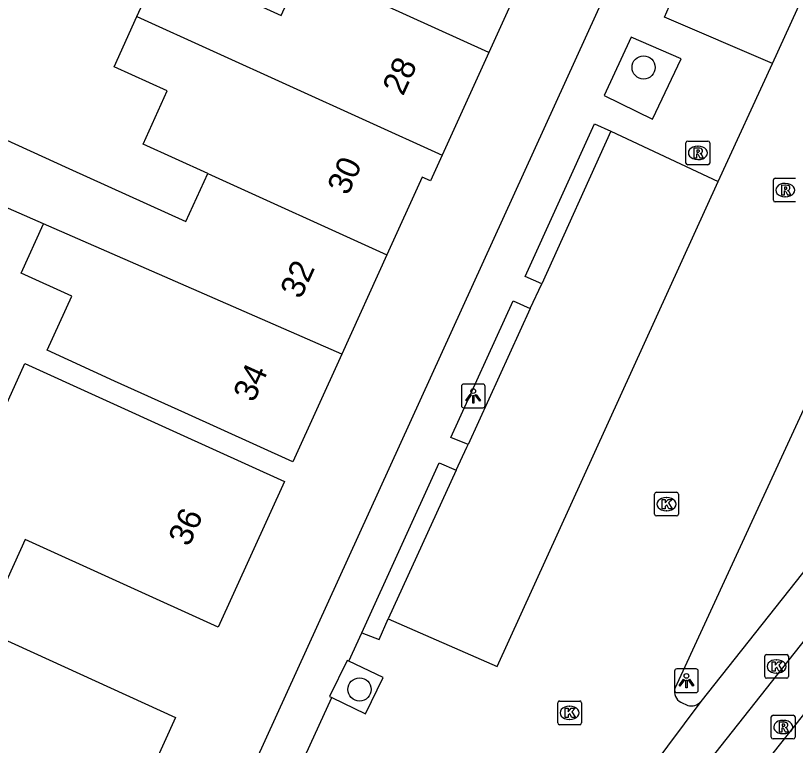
# Model space of a CAD drawing. Extents: x 161355 to 162026, y 386504 to 387459.
# Drawn here: x 161684.87 to 161717.73, y 387066.79 to 387097.56 of the extents above; entities that cross this region are included whole.
import ezdxf

# ---------------------------------------------------------------- set-up
doc = ezdxf.new("R2010")
doc.units = 0
for name, color, linetype in [('IMGEO_Boom', 7, 'Continuous'), ('IMGEO_Kolk', 7, 'Continuous'), ('IMGEO_Lichtpunt', 7, 'Continuous'), ('IMGEO_Pand', 7, 'Continuous'), ('IMGEO_Pand_nummerreeks', 7, 'Continuous'), ('IMGEO_Parkeervlak_open', 7, 'Continuous'), ('IMGEO_Rijbaan_lokaal_open', 7, 'Continuous'), ('IMGEO_Rioolput', 7, 'Continuous'), ('IMGEO_Voetpad_open', 7, 'Continuous')]:
    doc.layers.add(name, color=color, linetype=linetype)

msp = doc.modelspace()

# ---------------------------------------------------------------- linework, layer by layer
at = {"layer": 'IMGEO_Boom'}
for centre in [(161711.336, 387095.371), (161699.364, 387069.149)]:
    msp.add_circle(centre, 0.489, dxfattribs=at)
at = {"layer": 'IMGEO_Kolk'}
for p, q in [((161711.8, 387076.535), (161711.8, 387077.387)), ((161711.875, 387077.461), (161712.727, 387077.461)), ((161712.801, 387077.387), (161712.801, 387076.535)), ((161712.288, 387077.241), (161712.313, 387077.241)), ((161712.311, 387076.681), (161712.286, 387076.681)), ((161712.727, 387076.461), (161711.875, 387076.461)), ((161716.438, 387069.692), (161716.438, 387070.544)), ((161716.513, 387070.618), (161717.365, 387070.618)), ((161716.926, 387070.398), (161716.951, 387070.398)), ((161717.439, 387070.544), (161717.439, 387069.692)), ((161716.949, 387069.838), (161716.924, 387069.838)), ((161717.365, 387069.618), (161716.513, 387069.618)), ((161707.716, 387067.734), (161707.716, 387068.586)), ((161707.791, 387068.66), (161708.643, 387068.66)), ((161708.204, 387068.44), (161708.229, 387068.44)), ((161708.717, 387068.586), (161708.717, 387067.734)), ((161708.227, 387067.88), (161708.202, 387067.88)), ((161708.643, 387067.66), (161707.791, 387067.66))]:
    msp.add_line(p, q, dxfattribs=at)
for points in [[(161711.8, 387076.535), (161711.8, 387077.387)], [(161711.875, 387077.461), (161712.727, 387077.461)], [(161712.801, 387077.387), (161712.801, 387076.535)], [(161712.121, 387077.161), (161712.244, 387077.161), (161712.244, 387077.01), (161712.374, 387077.161), (161712.538, 387077.161), (161712.392, 387077.01), (161712.545, 387076.761), (161712.393, 387076.761), (161712.308, 387076.925), (161712.244, 387076.858), (161712.244, 387076.761), (161712.121, 387076.761), (161712.121, 387077.161)], [(161712.727, 387076.461), (161711.875, 387076.461)], [(161716.438, 387069.692), (161716.438, 387070.544)], [(161716.513, 387070.618), (161717.365, 387070.618)], [(161717.439, 387070.544), (161717.439, 387069.692)], [(161716.759, 387070.318), (161716.882, 387070.318), (161716.882, 387070.167), (161717.012, 387070.318), (161717.176, 387070.318), (161717.03, 387070.167), (161717.183, 387069.918), (161717.031, 387069.918), (161716.946, 387070.082), (161716.882, 387070.015), (161716.882, 387069.918), (161716.759, 387069.918), (161716.759, 387070.318)], [(161717.365, 387069.618), (161716.513, 387069.618)], [(161707.716, 387067.734), (161707.716, 387068.586)], [(161707.791, 387068.66), (161708.643, 387068.66)], [(161708.717, 387068.586), (161708.717, 387067.734)], [(161708.037, 387068.36), (161708.16, 387068.36), (161708.16, 387068.209), (161708.29, 387068.36), (161708.454, 387068.36), (161708.308, 387068.209), (161708.461, 387067.96), (161708.309, 387067.96), (161708.224, 387068.124), (161708.16, 387068.057), (161708.16, 387067.96), (161708.037, 387067.96), (161708.037, 387068.36)], [(161708.643, 387067.66), (161707.791, 387067.66)]]:
    msp.add_lwpolyline(points, dxfattribs=at)
for centre, start, end in [((161711.877, 387077.385), 91.552, 178.448), ((161711.877, 387077.385), 91.552, 178.448), ((161712.725, 387077.385), 1.552, 88.448), ((161712.725, 387077.385), 1.552, 88.448), ((161711.877, 387076.537), 181.552, 268.448), ((161711.877, 387076.537), 181.552, 268.448), ((161712.725, 387076.537), 271.552, 358.448), ((161712.725, 387076.537), 271.552, 358.448), ((161716.515, 387070.542), 91.552, 178.448), ((161716.515, 387070.542), 91.552, 178.448), ((161717.363, 387070.542), 1.552, 88.448), ((161717.363, 387070.542), 1.552, 88.448), ((161716.515, 387069.694), 181.552, 268.448), ((161716.515, 387069.694), 181.552, 268.448), ((161717.363, 387069.694), 271.552, 358.448), ((161717.363, 387069.694), 271.552, 358.448), ((161707.793, 387068.584), 91.552, 178.448), ((161707.793, 387068.584), 91.552, 178.448), ((161708.641, 387068.584), 1.552, 88.448), ((161708.641, 387068.584), 1.552, 88.448), ((161707.793, 387067.736), 181.552, 268.448), ((161707.793, 387067.736), 181.552, 268.448), ((161708.641, 387067.736), 271.552, 358.448), ((161708.641, 387067.736), 271.552, 358.448)]:
    msp.add_arc(centre, 0.0765, start, end, dxfattribs=at)
for centre, major_axis, ratio, start_param, end_param in [((161712.287, 387076.961), (-0.387, 0.002), 0.722429, 4.712389, 7.853982), ((161712.312, 387076.961), (-0.39, 0.002), 0.717154, 1.570796, 4.712389), ((161716.925, 387070.118), (-0.387, 0.002), 0.722429, 4.712389, 7.853982), ((161716.95, 387070.118), (-0.39, 0.002), 0.717154, 1.570796, 4.712389), ((161708.203, 387068.16), (-0.387, 0.002), 0.722429, 4.712389, 7.853982), ((161708.228, 387068.16), (-0.39, 0.002), 0.717154, 1.570796, 4.712389)]:
    msp.add_ellipse(centre, major_axis=major_axis, ratio=ratio, start_param=start_param, end_param=end_param, dxfattribs=at)
at = {"layer": 'IMGEO_Lichtpunt'}
for p, q in [((161703.657, 387081.925), (161703.657, 387081.118)), ((161703.657, 387081.925), (161703.657, 387081.118)), ((161704.559, 387082.02), (161703.751, 387082.02)), ((161704.559, 387082.02), (161703.751, 387082.02)), ((161704.653, 387081.118), (161704.653, 387081.925)), ((161704.653, 387081.118), (161704.653, 387081.925)), ((161703.751, 387081.024), (161704.559, 387081.024)), ((161703.751, 387081.024), (161704.559, 387081.024)), ((161712.642, 387069.918), (161712.642, 387069.111)), ((161712.642, 387069.918), (161712.642, 387069.111)), ((161713.544, 387070.013), (161712.736, 387070.013)), ((161713.544, 387070.013), (161712.736, 387070.013)), ((161713.638, 387069.111), (161713.638, 387069.918)), ((161713.638, 387069.111), (161713.638, 387069.918)), ((161712.736, 387069.017), (161713.544, 387069.017)), ((161712.736, 387069.017), (161713.544, 387069.017))]:
    msp.add_line(p, q, dxfattribs=at)
for points in [[(161704.031, 387081.589), (161704.07, 387081.561), (161703.882, 387081.299), (161703.844, 387081.326), (161704.031, 387081.589)], [(161704.243, 387081.561), (161704.281, 387081.588), (161704.468, 387081.326), (161704.429, 387081.298), (161704.243, 387081.561)], [(161704.133, 387081.541), (161704.18, 387081.541), (161704.18, 387081.219), (161704.133, 387081.219), (161704.133, 387081.541)], [(161713.016, 387069.582), (161713.055, 387069.554), (161712.867, 387069.292), (161712.829, 387069.319), (161713.016, 387069.582)], [(161713.118, 387069.534), (161713.165, 387069.534), (161713.165, 387069.212), (161713.118, 387069.212), (161713.118, 387069.534)], [(161713.228, 387069.554), (161713.266, 387069.581), (161713.453, 387069.319), (161713.414, 387069.291), (161713.228, 387069.554)]]:
    msp.add_lwpolyline(points, dxfattribs=at)
for centre in [(161704.156, 387081.723), (161713.141, 387069.716)]:
    msp.add_circle(centre, 0.0994, dxfattribs=at)
for centre, start, end in [((161703.751, 387081.925), 90, 180), ((161703.751, 387081.925), 90, 180), ((161704.559, 387081.925), 0, 90), ((161704.559, 387081.925), 0, 90), ((161703.751, 387081.118), 180, 270), ((161703.751, 387081.118), 180, 270), ((161704.559, 387081.118), 270, 0), ((161704.559, 387081.118), 270, 360), ((161712.736, 387069.918), 90, 180), ((161712.736, 387069.918), 90, 180), ((161713.544, 387069.918), 0, 90), ((161713.544, 387069.918), 0, 90), ((161712.736, 387069.111), 180, 270), ((161712.736, 387069.111), 180, 270), ((161713.544, 387069.111), 270, 0), ((161713.544, 387069.111), 270, 360)]:
    msp.add_arc(centre, 0.0946, start, end, dxfattribs=at)
at = {"layer": 'IMGEO_Pand'}
for points in [[(161706.798, 387100.369), (161704.813, 387096.003)], [(161689.982, 387097.514), (161691.043, 387099.847), (161696.059, 387097.567), (161696.969, 387099.568)], [(161704.813, 387096.003), (161696.969, 387099.568)], [(161692.966, 387090.897), (161690.24, 387092.136), (161691.262, 387094.386), (161689.023, 387095.403), (161689.982, 387097.514)], [(161689.982, 387097.514), (161702.843, 387091.669)], [(161704.813, 387096.003), (161702.843, 387091.669)], [(161686.048, 387088.78), (161683.311, 387089.977), (161682.769, 387090.223), (161683.847, 387092.597), (161687.109, 387091.115), (161692.046, 387088.872), (161692.966, 387090.897)], [(161702.843, 387091.669), (161702.354, 387090.592), (161702.009, 387090.749), (161700.517, 387087.465)], [(161692.966, 387090.897), (161700.517, 387087.465)], [(161698.616, 387083.283), (161696.551, 387078.74), (161691.999, 387080.809), (161689.045, 387082.151), (161686.199, 387083.445), (161687.235, 387085.725), (161685.1, 387086.695), (161686.048, 387088.78)], [(161698.616, 387083.283), (161686.048, 387088.78)], [(161700.517, 387087.465), (161698.616, 387083.283)], [(161667.787, 387084.473), (161673.546, 387081.855), (161673.21, 387081.115), (161672.979, 387080.605), (161679.598, 387077.693), (161679.766, 387078.135), (161680.023, 387078.808), (161682.809, 387080.801), (161684.052, 387080.235), (161685.259, 387082.891), (161691.656, 387079.984), (161696.207, 387077.915), (161693.413, 387071.768), (161685.27, 387075.468), (161683.532, 387071.644)], [(161683.532, 387071.644), (161691.615, 387067.969), (161688.275, 387060.621), (161685.009, 387062.105), (161684.392, 387060.735)]]:
    msp.add_lwpolyline(points, dxfattribs=at)
at = {"layer": 'IMGEO_Parkeervlak_open'}
for points in [[(161709.961, 387092.686), (161707.042, 387086.25)], [(161706.559, 387085.206), (161703.942, 387079.473)], [(161703.431, 387078.392), (161700.571, 387072.13)]]:
    msp.add_lwpolyline(points, dxfattribs=at)
at = {"layer": 'IMGEO_Rijbaan_lokaal_open'}
for points in [[(161716.771, 387095.536), (161723.004, 387109.212)], [(161690.719, 387036.239), (161693.118, 387039.45), (161698.781, 387046.763), (161740.72, 387099.817)], [(161690.719, 387036.239), (161692.257, 387035.086), (161694.354, 387037.936), (161700.184, 387045.485), (161742.263, 387098.632), (161740.72, 387099.817)], [(161714.48, 387090.555), (161716.771, 387095.536)], [(161700.571, 387072.13), (161705.158, 387070.109), (161714.48, 387090.555)], [(161718.9, 387082.743), (161712.649, 387069.189)], [(161699.458, 387071.537), (161700.193, 387071.25), (161700.571, 387072.13)], [(161698.908, 387070.338), (161699.458, 387071.537)], [(161698.204, 387068.807), (161699.62, 387068.121), (161700.361, 387069.658), (161698.908, 387070.338)], [(161696.752, 387065.644), (161698.204, 387068.807)], [(161713.744, 387068.636), (161706.773, 387059.283)], [(161712.906, 387068.61), (161713.202, 387068.47)]]:
    msp.add_lwpolyline(points, dxfattribs=at)
for centre, radius, start, end in [((161713.144, 387069.062), 0.511, 165.6642, 242.2056), ((161713.344, 387068.974), 0.524, 254.2584, 319.7985)]:
    msp.add_arc(centre, radius, start, end, dxfattribs=at)
at = {"layer": 'IMGEO_Rioolput'}
for p, q in [((161713.121, 387091.34), (161713.121, 387092.192)), ((161713.196, 387092.266), (161714.048, 387092.266)), ((161714.122, 387092.192), (161714.122, 387091.34)), ((161713.609, 387092.046), (161713.634, 387092.046)), ((161713.632, 387091.486), (161713.607, 387091.486)), ((161714.048, 387091.266), (161713.196, 387091.266)), ((161716.806, 387089.775), (161716.806, 387090.627)), ((161716.881, 387090.701), (161717.733, 387090.701)), ((161717.294, 387090.481), (161717.319, 387090.481)), ((161717.317, 387089.921), (161717.292, 387089.921)), ((161717.733, 387089.701), (161716.881, 387089.701)), ((161716.718, 387067.137), (161716.718, 387067.989)), ((161716.793, 387068.063), (161717.645, 387068.063)), ((161717.206, 387067.843), (161717.231, 387067.843)), ((161717.719, 387067.989), (161717.719, 387067.137)), ((161717.229, 387067.283), (161717.204, 387067.283)), ((161717.645, 387067.063), (161716.793, 387067.063))]:
    msp.add_line(p, q, dxfattribs=at)
for points in [[(161713.121, 387091.34), (161713.121, 387092.192)], [(161713.196, 387092.266), (161714.048, 387092.266)], [(161714.122, 387092.192), (161714.122, 387091.34)], [(161713.71, 387091.964), (161713.458, 387091.966), (161713.458, 387091.566)], [(161713.636, 387091.885), (161713.582, 387091.885), (161713.582, 387091.804)], [(161713.582, 387091.804), (161713.634, 387091.804)], [(161713.458, 387091.566), (161713.582, 387091.566), (161713.582, 387091.728), (161713.593, 387091.728)], [(161713.64, 387091.699), (161713.711, 387091.566), (161713.851, 387091.566), (161713.786, 387091.692)], [(161714.048, 387091.266), (161713.196, 387091.266)], [(161716.806, 387089.775), (161716.806, 387090.627)], [(161716.881, 387090.701), (161717.733, 387090.701)], [(161717.395, 387090.399), (161717.143, 387090.401), (161717.143, 387090.001)], [(161717.143, 387090.001), (161717.267, 387090.001), (161717.267, 387090.163), (161717.278, 387090.163)], [(161717.321, 387090.32), (161717.267, 387090.32), (161717.267, 387090.239)], [(161717.267, 387090.239), (161717.319, 387090.239)], [(161717.325, 387090.134), (161717.396, 387090.001), (161717.536, 387090.001), (161717.471, 387090.127)], [(161717.733, 387089.701), (161716.881, 387089.701)], [(161716.718, 387067.137), (161716.718, 387067.989)], [(161716.793, 387068.063), (161717.645, 387068.063)], [(161717.307, 387067.761), (161717.055, 387067.763), (161717.055, 387067.363)], [(161717.719, 387067.989), (161717.719, 387067.137)], [(161717.055, 387067.363), (161717.179, 387067.363), (161717.179, 387067.525), (161717.19, 387067.525)], [(161717.233, 387067.682), (161717.179, 387067.682), (161717.179, 387067.601)], [(161717.179, 387067.601), (161717.231, 387067.601)], [(161717.237, 387067.496), (161717.308, 387067.363), (161717.448, 387067.363), (161717.383, 387067.489)], [(161717.645, 387067.063), (161716.793, 387067.063)]]:
    msp.add_lwpolyline(points, dxfattribs=at)
for centre, radius, start, end in [((161713.198, 387092.19), 0.0765, 91.552, 178.448), ((161713.198, 387092.19), 0.0765, 91.552, 178.448), ((161714.046, 387092.19), 0.0765, 1.552, 88.448), ((161714.046, 387092.19), 0.0765, 1.552, 88.448), ((161713.618, 387091.993), 0.19, 274.7715, 282.9687), ((161713.642, 387091.789), 0.0964, 77.0061, 93.1865), ((161713.656, 387091.846), 0.0378, 276.6634, 79.6772), ((161713.709, 387091.854), 0.109, 350.3612, 89.416), ((161713.707, 387091.854), 0.112, 277.5842, 350.9817), ((161713.592, 387091.675), 0.0533, 26.0293, 88.6989), ((161713.691, 387091.639), 0.108, 29.5134, 73.7905), ((161713.198, 387091.342), 0.0765, 181.552, 268.448), ((161713.198, 387091.342), 0.0765, 181.552, 268.448), ((161714.046, 387091.342), 0.0765, 271.552, 358.448), ((161714.046, 387091.342), 0.0765, 271.552, 358.448), ((161716.883, 387090.625), 0.0765, 91.552, 178.448), ((161716.883, 387090.625), 0.0765, 91.552, 178.448), ((161717.277, 387090.11), 0.0533, 26.0293, 88.6989), ((161717.303, 387090.428), 0.19, 274.7715, 282.9687), ((161717.327, 387090.224), 0.0964, 77.0061, 93.1865), ((161717.341, 387090.281), 0.0378, 276.6634, 79.6772), ((161717.394, 387090.289), 0.109, 350.3612, 89.416), ((161717.392, 387090.289), 0.112, 277.5842, 350.9817), ((161717.376, 387090.074), 0.108, 29.5134, 73.7905), ((161716.883, 387089.777), 0.0765, 181.552, 268.448), ((161716.883, 387089.777), 0.0765, 181.552, 268.448), ((161716.795, 387067.987), 0.0765, 91.552, 178.448), ((161716.795, 387067.987), 0.0765, 91.552, 178.448), ((161717.306, 387067.651), 0.109, 350.3612, 89.416), ((161717.643, 387067.987), 0.0765, 1.552, 88.448), ((161717.643, 387067.987), 0.0765, 1.552, 88.448), ((161717.189, 387067.472), 0.0533, 26.0293, 88.6989), ((161717.215, 387067.79), 0.19, 274.7715, 282.9687), ((161717.239, 387067.586), 0.0964, 77.0061, 93.1865), ((161717.253, 387067.643), 0.0378, 276.6634, 79.6772), ((161717.304, 387067.651), 0.112, 277.5842, 350.9817), ((161717.288, 387067.436), 0.108, 29.5134, 73.7905), ((161716.795, 387067.139), 0.0765, 181.552, 268.448), ((161716.795, 387067.139), 0.0765, 181.552, 268.448), ((161717.643, 387067.139), 0.0765, 271.552, 358.448), ((161717.643, 387067.139), 0.0765, 271.552, 358.448)]:
    msp.add_arc(centre, radius, start, end, dxfattribs=at)
for centre, major_axis, ratio, start_param, end_param in [((161713.608, 387091.766), (-0.387, 0.002), 0.722429, 4.712389, 7.853982), ((161713.633, 387091.766), (-0.39, 0.002), 0.717154, 1.570796, 4.712389), ((161717.293, 387090.201), (-0.387, 0.002), 0.722429, 4.712389, 7.853982), ((161717.318, 387090.201), (-0.39, 0.002), 0.717154, 1.570796, 4.712389), ((161717.205, 387067.563), (-0.387, 0.002), 0.722429, 4.712389, 7.853982), ((161717.23, 387067.563), (-0.39, 0.002), 0.717154, 1.570796, 4.712389)]:
    msp.add_ellipse(centre, major_axis=major_axis, ratio=ratio, start_param=start_param, end_param=end_param, dxfattribs=at)
at = {"layer": 'IMGEO_Voetpad_open'}
for points in [[(161716.712, 387113.822), (161685.869, 387046.107), (161681.882, 387036.937), (161680.176, 387036.531), (161678.254, 387037.458)], [(161740.841, 387102.878), (161713.744, 387068.636)], [(161716.771, 387095.536), (161712.222, 387097.488), (161712.507, 387098.158)], [(161712.915, 387095.734), (161710.813, 387096.653), (161709.671, 387094.185), (161711.706, 387093.196), (161712.915, 387095.734)], [(161707.042, 387086.25), (161706.34, 387086.559), (161709.272, 387092.999), (161709.961, 387092.686)], [(161709.961, 387092.686), (161714.48, 387090.555)], [(161706.559, 387085.206), (161707.042, 387086.25)], [(161703.942, 387079.473), (161703.217, 387079.769), (161705.841, 387085.536), (161706.559, 387085.206)], [(161703.431, 387078.392), (161703.89, 387079.359), (161703.942, 387079.473)], [(161699.458, 387071.537), (161702.717, 387078.703), (161703.431, 387078.392)], [(161698.908, 387070.338), (161698.842, 387070.369), (161698.105, 387068.855), (161698.204, 387068.807)]]:
    msp.add_lwpolyline(points, dxfattribs=at)

# ---------------------------------------------------------------- texts
at = {"layer": 'IMGEO_Pand_nummerreeks'}
for s, rotation, p in [('28', 65.5579, (161701.197, 387094.137)), ('30', 65.5586, (161698.872, 387089.938)), ('32', 65.5578, (161696.888, 387085.571)), ('34', 65.5586, (161694.906, 387081.211)), ('36', 65.5578, (161692.174, 387075.131))]:
    msp.add_text(s, height=1, rotation=rotation, dxfattribs=at).set_placement(p)

doc.saveas('drawing.dxf')
